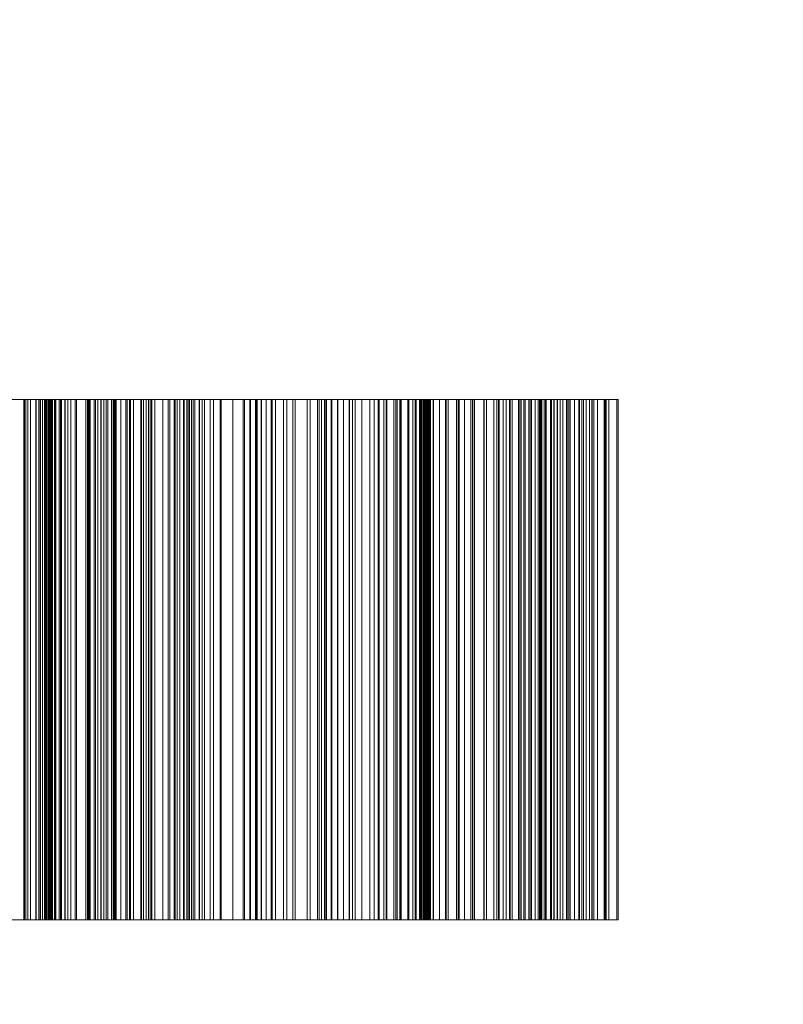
# Model space of a CAD drawing. Header units: millimetres. Extents: x -3490 to 61924, y -72580 to 6847.
# Tile 634 of 656: x 25432 to 25726, y -17482 to -17104. Entities that reach past the tile are written whole.
import ezdxf

# ---------------------------------------------------------------- set-up
doc = ezdxf.new("R2010")
doc.units = ezdxf.units.MM
doc.layers.add('COTAS_P', color=1, linetype='Continuous', lineweight=0)
doc.layers.add('superior_briquetadora', color=7, linetype='Continuous', lineweight=0)
doc.dimstyles.new('R19_100', dxfattribs={"dimtxt": 250, "dimasz": 150, "dimexe": 150, "dimexo": 80, "dimgap": 100, "dimtad": 1, "dimtih": 1, "dimtoh": 1, "dimdsep": 46, "dimcen": 0.09, "dimadec": 0, "dimazin": 0, "dimtfac": 1, "dimtdec": 4, "dimtofl": 0, "dimtmove": 0, "dimatfit": 3, "dimfxl": 1, "dimtolj": 1, "dimtzin": 0, "dimarcsym": 0})

# ---------------------------------------------------------------- blocks, each defined once
blk = doc.blocks.new('DIM_R29_37')
at = {"layer": 'COTAS_P'}
for p, q in [((24250.07, -17080), (24400.07, -17035)), ((26750.07, -17080), (26600.07, -17035)), ((24250.07, -17980), (24250.07, -17080)), ((24250.07, -17080), (26750.07, -17080)), ((24250.07, -17080), (24400.07, -17125)), ((26750.07, -17080), (26600.07, -17125)), ((26750.07, -17980), (26750.07, -17080))]:
    blk.add_line(p, q, dxfattribs=at)
blk.add_text('2500 P', height=250, dxfattribs=at).set_placement((25500.07, -16980))

msp = doc.modelspace()

# ---------------------------------------------------------------- linework, layer by layer
at = {"layer": 'superior_briquetadora'}
for p, q in [((25434.065, -17250), (25419.875, -17250)), ((25420.964, -17250), (25434.772, -17250)), ((25426.903, -17250), (25435.589, -17250)), ((25428.197, -17250), (25434.311, -17250)), ((25436.612, -17250), (25430.53, -17250)), ((25448.137, -17250), (25434.065, -17250)), ((25434.065, -17450), (25434.065, -17250)), ((25434.311, -17250), (25440.341, -17250)), ((25434.311, -17450), (25434.311, -17250)), ((25434.772, -17250), (25447.659, -17250)), ((25434.772, -17450), (25434.772, -17250)), ((25435.589, -17250), (25435.589, -17450)), ((25435.589, -17250), (25438.847, -17250)), ((25442.61, -17250), (25436.612, -17250)), ((25436.612, -17450), (25436.612, -17250)), ((25438.692, -17250), (25440.406, -17250)), ((25439.763, -17250), (25438.692, -17250)), ((25438.692, -17450), (25438.692, -17250)), ((25438.847, -17250), (25438.847, -17450)), ((25438.847, -17250), (25442.317, -17250)), ((25443.578, -17250), (25439.763, -17250)), ((25439.763, -17450), (25439.763, -17250)), ((25440.341, -17250), (25446.285, -17250)), ((25440.341, -17450), (25440.341, -17250)), ((25440.406, -17250), (25441.264, -17250)), ((25440.406, -17450), (25440.406, -17250)), ((25441.264, -17250), (25442.035, -17250)), ((25441.264, -17450), (25441.264, -17250)), ((25442.035, -17250), (25442.72, -17250)), ((25442.035, -17450), (25442.035, -17250)), ((25442.317, -17250), (25442.317, -17450)), ((25442.317, -17250), (25445.971, -17250)), ((25448.521, -17250), (25442.61, -17250)), ((25442.61, -17450), (25442.61, -17250)), ((25442.72, -17250), (25443.317, -17250)), ((25442.72, -17450), (25442.72, -17250)), ((25443.317, -17250), (25443.827, -17250)), ((25443.321, -17250), (25445.776, -17250)), ((25443.644, -17250), (25443.321, -17250)), ((25443.321, -17450), (25443.321, -17250)), ((25449.991, -17250), (25443.578, -17250)), ((25443.578, -17450), (25443.578, -17250)), ((25444.1, -17250), (25443.644, -17250)), ((25443.644, -17450), (25443.644, -17250)), ((25443.827, -17250), (25444.25, -17250)), ((25443.827, -17450), (25443.827, -17250)), ((25444.468, -17250), (25444.1, -17250)), ((25444.1, -17450), (25444.1, -17250)), ((25444.25, -17250), (25444.585, -17250)), ((25444.25, -17450), (25444.25, -17250)), ((25444.749, -17250), (25444.468, -17250)), ((25444.468, -17450), (25444.468, -17250)), ((25444.585, -17250), (25444.833, -17250)), ((25444.585, -17450), (25444.585, -17250)), ((25444.942, -17250), (25444.749, -17250)), ((25444.749, -17450), (25444.749, -17250)), ((25444.833, -17250), (25444.992, -17250)), ((25444.833, -17450), (25444.833, -17250)), ((25445.047, -17250), (25444.942, -17250)), ((25444.942, -17450), (25444.942, -17250)), ((25444.992, -17250), (25445.063, -17250)), ((25444.992, -17450), (25444.992, -17250)), ((25445.063, -17250), (25445.047, -17250)), ((25445.047, -17450), (25445.047, -17250)), ((25445.063, -17450), (25445.063, -17250)), ((25445.776, -17250), (25450.915, -17250)), ((25445.776, -17450), (25445.776, -17250)), ((25445.971, -17250), (25445.971, -17450)), ((25445.971, -17250), (25449.792, -17250)), ((25446.285, -17250), (25452.141, -17250)), ((25446.285, -17450), (25446.285, -17250)), ((25447.659, -17250), (25459.128, -17250)), ((25447.659, -17450), (25447.659, -17250)), ((25461.549, -17250), (25448.137, -17250)), ((25448.137, -17450), (25448.137, -17250)), ((25454.342, -17250), (25448.521, -17250)), ((25448.521, -17450), (25448.521, -17250)), ((25449.792, -17250), (25449.792, -17450)), ((25449.792, -17250), (25453.769, -17250)), ((25458.756, -17250), (25449.991, -17250)), ((25449.991, -17450), (25449.991, -17250)), ((25450.915, -17250), (25458.54, -17250)), ((25450.915, -17450), (25450.915, -17250)), ((25452.141, -17250), (25457.905, -17250)), ((25452.141, -17450), (25452.141, -17250)), ((25453.769, -17250), (25453.769, -17450)), ((25453.769, -17250), (25457.891, -17250)), ((25464.812, -17250), (25454.342, -17250)), ((25454.342, -17450), (25454.342, -17250)), ((25457.891, -17250), (25457.891, -17450)), ((25457.891, -17250), (25466.349, -17250)), ((25457.905, -17250), (25463.576, -17250)), ((25457.905, -17450), (25457.905, -17250)), ((25458.54, -17250), (25468.359, -17250)), ((25458.54, -17450), (25458.54, -17250)), ((25469.534, -17250), (25458.756, -17250)), ((25458.756, -17450), (25458.756, -17250)), ((25459.128, -17250), (25468.74, -17250)), ((25459.128, -17450), (25459.128, -17250)), ((25459.503, -17250), (25459.503, -17450)), ((25461.101, -17250), (25459.503, -17250)), ((25459.503, -17250), (25467.692, -17250)), ((25461.101, -17250), (25461.101, -17450)), ((25462.493, -17250), (25461.101, -17250)), ((25473.786, -17250), (25461.549, -17250)), ((25461.549, -17450), (25461.549, -17250)), ((25462.493, -17250), (25462.493, -17450)), ((25463.702, -17250), (25462.493, -17250)), ((25463.576, -17250), (25469.15, -17250)), ((25463.576, -17450), (25463.576, -17250)), ((25463.702, -17250), (25463.702, -17450)), ((25464.741, -17250), (25463.702, -17250)), ((25464.741, -17250), (25464.741, -17450)), ((25465.621, -17250), (25464.741, -17250)), ((25473.205, -17250), (25464.812, -17250)), ((25464.812, -17450), (25464.812, -17250)), ((25465.621, -17250), (25465.621, -17450)), ((25466.349, -17250), (25465.621, -17250)), ((25466.349, -17250), (25466.349, -17450)), ((25467.692, -17250), (25467.692, -17450)), ((25467.692, -17250), (25471.283, -17250)), ((25468.359, -17250), (25479.993, -17250)), ((25468.359, -17450), (25468.359, -17250)), ((25468.74, -17250), (25476.124, -17250)), ((25468.74, -17450), (25468.74, -17250)), ((25469.15, -17250), (25474.625, -17250)), ((25469.15, -17450), (25469.15, -17250)), ((25481.913, -17250), (25469.534, -17250)), ((25469.534, -17450), (25469.534, -17250)), ((25471.283, -17250), (25471.283, -17450)), ((25471.283, -17250), (25475.072, -17250)), ((25479.2, -17250), (25473.205, -17250)), ((25473.205, -17450), (25473.205, -17250)), ((25484.377, -17250), (25473.786, -17250)), ((25473.786, -17450), (25473.786, -17250)), ((25474.625, -17250), (25479.999, -17250)), ((25474.625, -17450), (25474.625, -17250)), ((25475.072, -17250), (25475.072, -17450)), ((25475.072, -17250), (25479.035, -17250)), ((25476.124, -17250), (25480.997, -17250)), ((25476.124, -17450), (25476.124, -17250)), ((25479.035, -17250), (25479.035, -17450)), ((25479.035, -17250), (25483.153, -17250)), ((25482.565, -17250), (25479.2, -17250)), ((25479.2, -17450), (25479.2, -17250)), ((25479.993, -17250), (25492.997, -17250)), ((25479.993, -17450), (25479.993, -17250)), ((25479.999, -17250), (25489.476, -17250)), ((25479.999, -17450), (25479.999, -17250)), ((25480.997, -17250), (25483.172, -17250)), ((25480.997, -17450), (25480.997, -17250)), ((25495.416, -17250), (25481.913, -17250)), ((25481.913, -17450), (25481.913, -17250)), ((25483.172, -17250), (25482.565, -17250)), ((25482.565, -17450), (25482.565, -17250)), ((25483.153, -17250), (25483.153, -17450)), ((25483.153, -17250), (25487.417, -17250)), ((25483.172, -17450), (25483.172, -17250)), ((25492.916, -17250), (25484.377, -17250)), ((25484.377, -17450), (25484.377, -17250)), ((25487.417, -17250), (25487.417, -17450)), ((25487.417, -17250), (25491.816, -17250)), ((25489.476, -17250), (25496.705, -17250)), ((25489.476, -17450), (25489.476, -17250)), ((25490.086, -17250), (25490.086, -17450)), ((25492.123, -17250), (25490.086, -17250)), ((25490.086, -17250), (25497.699, -17250)), ((25491.816, -17250), (25491.816, -17450)), ((25491.816, -17250), (25499.736, -17250)), ((25492.123, -17250), (25492.123, -17450)), ((25493.966, -17250), (25492.123, -17250)), ((25499.074, -17250), (25492.916, -17250)), ((25492.916, -17450), (25492.916, -17250)), ((25492.997, -17250), (25506.87, -17250)), ((25492.997, -17450), (25492.997, -17250)), ((25493.966, -17250), (25493.966, -17450)), ((25495.638, -17250), (25493.966, -17250)), ((25509.525, -17250), (25495.416, -17250)), ((25495.416, -17450), (25495.416, -17250)), ((25495.638, -17250), (25495.638, -17450)), ((25497.152, -17250), (25495.638, -17250)), ((25496.705, -17250), (25501.408, -17250)), ((25496.705, -17450), (25496.705, -17250)), ((25497.152, -17250), (25497.152, -17450)), ((25498.516, -17250), (25497.152, -17250)), ((25497.699, -17250), (25497.699, -17450)), ((25497.699, -17250), (25501.589, -17250)), ((25498.516, -17250), (25498.516, -17450)), ((25499.736, -17250), (25498.516, -17250)), ((25502.615, -17250), (25499.074, -17250)), ((25499.074, -17450), (25499.074, -17250)), ((25499.736, -17250), (25499.736, -17450)), ((25501.408, -17250), (25503.403, -17250)), ((25501.408, -17450), (25501.408, -17250)), ((25501.589, -17250), (25501.589, -17450)), ((25501.589, -17250), (25505.661, -17250)), ((25503.403, -17250), (25502.615, -17250)), ((25502.615, -17450), (25502.615, -17250)), ((25503.403, -17450), (25503.403, -17250)), ((25505.661, -17250), (25505.661, -17450)), ((25505.661, -17250), (25509.893, -17250)), ((25506.87, -17250), (25521.078, -17250)), ((25506.87, -17450), (25506.87, -17250)), ((25523.697, -17250), (25509.525, -17250)), ((25509.525, -17450), (25509.525, -17250)), ((25509.893, -17250), (25509.893, -17450)), ((25509.893, -17250), (25514.27, -17250)), ((25514.27, -17250), (25514.27, -17450)), ((25514.27, -17250), (25518.779, -17250)), ((25518.357, -17250), (25518.357, -17450)), ((25520.813, -17250), (25518.357, -17250)), ((25518.357, -17250), (25525.322, -17250)), ((25518.779, -17250), (25518.779, -17450)), ((25518.779, -17250), (25523.412, -17250)), ((25520.813, -17250), (25520.813, -17450)), ((25523.091, -17250), (25520.813, -17250)), ((25521.078, -17250), (25535.077, -17250)), ((25521.078, -17450), (25521.078, -17250)), ((25523.091, -17250), (25523.091, -17450)), ((25525.21, -17250), (25523.091, -17250)), ((25523.412, -17250), (25523.412, -17450)), ((25523.412, -17250), (25530.719, -17250)), ((25537.388, -17250), (25523.697, -17250)), ((25523.697, -17450), (25523.697, -17250)), ((25525.21, -17250), (25525.21, -17450)), ((25527.183, -17250), (25525.21, -17250)), ((25525.322, -17250), (25525.322, -17450)), ((25525.322, -17250), (25529.472, -17250)), ((25527.183, -17250), (25527.183, -17450)), ((25529.018, -17250), (25527.183, -17250)), ((25529.018, -17250), (25529.018, -17450)), ((25530.719, -17250), (25529.018, -17250)), ((25529.472, -17250), (25529.472, -17450)), ((25529.472, -17250), (25533.788, -17250)), ((25530.719, -17250), (25530.719, -17450)), ((25533.788, -17250), (25533.788, -17450)), ((25533.788, -17250), (25538.25, -17250)), ((25535.077, -17250), (25548.328, -17250)), ((25535.077, -17450), (25535.077, -17250)), ((25550.071, -17250), (25537.388, -17250)), ((25537.388, -17450), (25537.388, -17250)), ((25538.25, -17250), (25538.25, -17450)), ((25538.25, -17250), (25542.841, -17250)), ((25542.841, -17250), (25542.841, -17450)), ((25542.841, -17250), (25547.553, -17250)), ((25544.045, -17250), (25544.045, -17450)), ((25546.895, -17250), (25544.045, -17250)), ((25544.045, -17250), (25550.293, -17250)), ((25546.895, -17250), (25546.895, -17450)), ((25549.585, -17250), (25546.895, -17250)), ((25547.553, -17250), (25547.553, -17450)), ((25547.553, -17250), (25552.377, -17250)), ((25548.328, -17250), (25560.322, -17250)), ((25548.328, -17450), (25548.328, -17250)), ((25549.585, -17250), (25549.585, -17450)), ((25552.132, -17250), (25549.585, -17250)), ((25561.26, -17250), (25550.071, -17250)), ((25550.071, -17450), (25550.071, -17250)), ((25550.293, -17250), (25550.293, -17450)), ((25550.293, -17250), (25554.664, -17250)), ((25552.132, -17250), (25552.132, -17450)), ((25554.546, -17250), (25552.132, -17250)), ((25552.377, -17250), (25552.377, -17450)), ((25552.377, -17250), (25558.999, -17250)), ((25554.546, -17250), (25554.546, -17450)), ((25556.833, -17250), (25554.546, -17250)), ((25554.664, -17250), (25554.664, -17450)), ((25554.664, -17250), (25559.183, -17250)), ((25556.833, -17250), (25556.833, -17450)), ((25558.999, -17250), (25556.833, -17250)), ((25558.999, -17250), (25558.999, -17450)), ((25559.183, -17250), (25559.183, -17450)), ((25559.183, -17250), (25563.831, -17250)), ((25560.322, -17250), (25570.598, -17250)), ((25560.322, -17450), (25560.322, -17250)), ((25570.523, -17250), (25561.26, -17250)), ((25561.26, -17450), (25561.26, -17250)), ((25563.831, -17250), (25563.831, -17450)), ((25563.831, -17250), (25568.594, -17250)), ((25566.901, -17250), (25566.901, -17450)), ((25570.119, -17250), (25566.901, -17250)), ((25566.901, -17250), (25572.373, -17250)), ((25568.594, -17250), (25568.594, -17450)), ((25568.594, -17250), (25573.463, -17250)), ((25570.119, -17250), (25570.119, -17450)), ((25573.196, -17250), (25570.119, -17250)), ((25577.506, -17250), (25570.523, -17250)), ((25570.523, -17450), (25570.523, -17250)), ((25570.598, -17250), (25578.76, -17250)), ((25570.598, -17450), (25570.598, -17250)), ((25572.373, -17250), (25572.373, -17450)), ((25572.373, -17250), (25576.923, -17250)), ((25573.196, -17250), (25573.196, -17450)), ((25576.145, -17250), (25573.196, -17250)), ((25573.463, -17250), (25573.463, -17450)), ((25573.463, -17250), (25578.43, -17250)), ((25576.145, -17250), (25576.145, -17450)), ((25578.976, -17250), (25576.145, -17250)), ((25576.923, -17250), (25576.923, -17450)), ((25576.923, -17250), (25581.601, -17250)), ((25581.94, -17250), (25577.506, -17250)), ((25577.506, -17450), (25577.506, -17250)), ((25578.43, -17250), (25578.43, -17450)), ((25578.43, -17250), (25584.304, -17250)), ((25578.76, -17250), (25584.496, -17250)), ((25578.76, -17450), (25578.76, -17250)), ((25578.976, -17250), (25578.976, -17450)), ((25581.694, -17250), (25578.976, -17250)), ((25581.601, -17250), (25581.601, -17450)), ((25581.601, -17250), (25586.39, -17250)), ((25581.694, -17250), (25581.694, -17450)), ((25584.304, -17250), (25581.694, -17250)), ((25583.435, -17250), (25581.94, -17250)), ((25581.94, -17450), (25581.94, -17250)), ((25584.78, -17250), (25583.435, -17250)), ((25583.435, -17450), (25583.435, -17250)), ((25584.304, -17250), (25584.304, -17450)), ((25584.496, -17250), (25587.585, -17250)), ((25584.496, -17450), (25584.496, -17250)), ((25585.974, -17250), (25584.78, -17250)), ((25584.78, -17450), (25584.78, -17250)), ((25587.016, -17250), (25585.974, -17250)), ((25585.974, -17450), (25585.974, -17250)), ((25586.39, -17250), (25586.39, -17450)), ((25586.39, -17250), (25591.278, -17250)), ((25586.707, -17250), (25586.707, -17450)), ((25590.261, -17250), (25586.707, -17250)), ((25586.707, -17250), (25591.35, -17250)), ((25587.905, -17250), (25587.016, -17250)), ((25587.016, -17450), (25587.016, -17250)), ((25587.585, -17250), (25588.38, -17250)), ((25587.585, -17450), (25587.585, -17250)), ((25588.642, -17250), (25587.905, -17250)), ((25587.905, -17450), (25587.905, -17250)), ((25588.38, -17250), (25589.023, -17250)), ((25588.38, -17450), (25588.38, -17250)), ((25589.227, -17250), (25588.642, -17250)), ((25588.642, -17450), (25588.642, -17250)), ((25589.023, -17250), (25589.512, -17250)), ((25589.023, -17450), (25589.023, -17250)), ((25589.658, -17250), (25589.227, -17250)), ((25589.227, -17450), (25589.227, -17250)), ((25589.512, -17250), (25589.848, -17250)), ((25589.512, -17450), (25589.512, -17250)), ((25589.936, -17250), (25589.658, -17250)), ((25589.658, -17450), (25589.658, -17250)), ((25589.848, -17250), (25590.031, -17250)), ((25589.848, -17450), (25589.848, -17250)), ((25590.06, -17250), (25589.936, -17250)), ((25589.936, -17450), (25589.936, -17250)), ((25590.031, -17250), (25590.06, -17250)), ((25590.031, -17450), (25590.031, -17250)), ((25590.06, -17450), (25590.06, -17250)), ((25590.261, -17250), (25590.261, -17450)), ((25593.694, -17250), (25590.261, -17250)), ((25591.278, -17250), (25591.278, -17450)), ((25591.278, -17250), (25596.258, -17250)), ((25591.35, -17250), (25591.35, -17450)), ((25591.35, -17250), (25596.034, -17250)), ((25593.694, -17250), (25593.694, -17450)), ((25597.017, -17250), (25593.694, -17250)), ((25596.034, -17250), (25596.034, -17450)), ((25596.034, -17250), (25600.826, -17250)), ((25596.258, -17250), (25596.258, -17450)), ((25596.258, -17250), (25601.32, -17250)), ((25597.017, -17250), (25597.017, -17450)), ((25600.239, -17250), (25597.017, -17250)), ((25600.239, -17250), (25600.239, -17450)), ((25603.362, -17250), (25600.239, -17250)), ((25600.826, -17250), (25600.826, -17450)), ((25600.826, -17250), (25605.71, -17250)), ((25601.32, -17250), (25601.32, -17450)), ((25601.32, -17250), (25606.39, -17250)), ((25603.27, -17250), (25603.27, -17450)), ((25607.127, -17250), (25603.27, -17250)), ((25603.27, -17250), (25607.039, -17250)), ((25603.362, -17250), (25603.362, -17450)), ((25606.39, -17250), (25603.362, -17250)), ((25605.71, -17250), (25605.71, -17450)), ((25605.71, -17250), (25610.677, -17250)), ((25606.39, -17250), (25606.39, -17450)), ((25607.039, -17250), (25607.039, -17450)), ((25607.039, -17250), (25611.813, -17250)), ((25607.127, -17250), (25607.127, -17450)), ((25610.883, -17250), (25607.127, -17250)), ((25610.677, -17250), (25610.677, -17450)), ((25610.677, -17250), (25615.719, -17250)), ((25610.883, -17250), (25610.883, -17450)), ((25614.549, -17250), (25610.883, -17250)), ((25611.813, -17250), (25611.813, -17450)), ((25611.813, -17250), (25616.673, -17250)), ((25614.549, -17250), (25614.549, -17450)), ((25618.129, -17250), (25614.549, -17250)), ((25615.719, -17250), (25615.719, -17450)), ((25615.719, -17250), (25620.828, -17250)), ((25616.432, -17250), (25616.432, -17450)), ((25620.554, -17250), (25616.432, -17250)), ((25616.432, -17250), (25619.291, -17250)), ((25616.673, -17250), (25616.673, -17450)), ((25616.673, -17250), (25621.606, -17250)), ((25618.129, -17250), (25618.129, -17450)), ((25621.627, -17250), (25618.129, -17250)), ((25619.291, -17250), (25619.291, -17450)), ((25619.291, -17250), (25624.108, -17250)), ((25620.554, -17250), (25620.554, -17450)), ((25624.597, -17250), (25620.554, -17250)), ((25620.828, -17250), (25620.828, -17450)), ((25620.828, -17250), (25625.045, -17250)), ((25621.606, -17250), (25621.606, -17450)), ((25621.606, -17250), (25626.603, -17250)), ((25621.627, -17250), (25621.627, -17450)), ((25625.045, -17250), (25621.627, -17250)), ((25624.108, -17250), (25624.108, -17450)), ((25624.108, -17250), (25628.989, -17250)), ((25624.597, -17250), (25624.597, -17450)), ((25628.57, -17250), (25624.597, -17250)), ((25625.045, -17250), (25625.045, -17450)), ((25626.065, -17250), (25626.065, -17450)), ((25630.412, -17250), (25626.065, -17250)), ((25626.065, -17250), (25627.987, -17250)), ((25626.603, -17250), (25626.603, -17450)), ((25626.603, -17250), (25631.658, -17250)), ((25627.987, -17250), (25627.987, -17450)), ((25627.987, -17250), (25632.802, -17250)), ((25628.57, -17250), (25628.57, -17450)), ((25632.475, -17250), (25628.57, -17250)), ((25628.989, -17250), (25628.989, -17450)), ((25628.989, -17250), (25633.923, -17250)), ((25630.412, -17250), (25630.412, -17450)), ((25634.705, -17250), (25630.412, -17250)), ((25631.658, -17250), (25631.658, -17450)), ((25631.658, -17250), (25636.766, -17250)), ((25632.078, -17250), (25632.078, -17450)), ((25636.608, -17250), (25632.078, -17250)), ((25632.078, -17250), (25633.043, -17250)), ((25632.475, -17250), (25632.475, -17450)), ((25636.313, -17250), (25632.475, -17250)), ((25632.802, -17250), (25632.802, -17450)), ((25632.802, -17250), (25637.656, -17250)), ((25633.043, -17250), (25633.043, -17450)), ((25633.043, -17250), (25637.809, -17250)), ((25633.923, -17250), (25633.923, -17450)), ((25633.923, -17250), (25638.903, -17250)), ((25634.411, -17250), (25634.411, -17450)), ((25639.082, -17250), (25634.411, -17250)), ((25634.705, -17250), (25634.705, -17450)), ((25638.946, -17250), (25634.705, -17250)), ((25636.313, -17250), (25636.313, -17450)), ((25640.088, -17250), (25636.313, -17250)), ((25636.608, -17250), (25636.608, -17450)), ((25641.108, -17250), (25636.608, -17250)), ((25636.766, -17250), (25636.766, -17450)), ((25636.766, -17250), (25640.088, -17250)), ((25637.656, -17250), (25637.656, -17450)), ((25637.656, -17250), (25642.543, -17250)), ((25637.809, -17250), (25637.809, -17450)), ((25637.809, -17250), (25642.591, -17250)), ((25638.903, -17250), (25638.903, -17450)), ((25638.903, -17250), (25643.923, -17250)), ((25638.946, -17250), (25638.946, -17450)), ((25643.137, -17250), (25638.946, -17250)), ((25639.082, -17250), (25639.082, -17450)), ((25643.745, -17250), (25639.082, -17250)), ((25640.088, -17250), (25640.088, -17450)), ((25641.108, -17250), (25641.108, -17450)), ((25645.576, -17250), (25641.108, -17250)), ((25642.543, -17250), (25642.543, -17450)), ((25642.543, -17250), (25647.457, -17250)), ((25642.591, -17250), (25642.591, -17450)), ((25642.591, -17250), (25647.384, -17250)), ((25643.137, -17250), (25643.137, -17450)), ((25647.28, -17250), (25643.137, -17250)), ((25643.745, -17250), (25643.745, -17450)), ((25648.398, -17250), (25643.745, -17250)), ((25643.923, -17250), (25643.923, -17450)), ((25643.923, -17250), (25648.979, -17250)), ((25645.576, -17250), (25645.576, -17450)), ((25650.015, -17250), (25645.576, -17250)), ((25647.28, -17250), (25647.28, -17450)), ((25651.375, -17250), (25647.28, -17250)), ((25647.384, -17250), (25647.384, -17450)), ((25647.384, -17250), (25652.185, -17250)), ((25647.457, -17250), (25647.457, -17450)), ((25647.457, -17250), (25652.394, -17250)), ((25648.398, -17250), (25648.398, -17450)), ((25653.04, -17250), (25648.398, -17250)), ((25648.979, -17250), (25648.979, -17450)), ((25648.979, -17250), (25651.375, -17250)), ((25650.015, -17250), (25650.015, -17450)), ((25654.422, -17250), (25650.015, -17250)), ((25651.375, -17250), (25651.375, -17450)), ((25652.185, -17250), (25652.185, -17450)), ((25652.185, -17250), (25656.991, -17250)), ((25652.394, -17250), (25652.394, -17450)), ((25652.394, -17250), (25657.35, -17250)), ((25653.04, -17250), (25653.04, -17450)), ((25657.669, -17250), (25653.04, -17250)), ((25654.422, -17250), (25654.422, -17450)), ((25658.797, -17250), (25654.422, -17250)), ((25656.991, -17250), (25656.991, -17450)), ((25656.991, -17250), (25661.799, -17250)), ((25657.35, -17250), (25657.35, -17450)), ((25657.35, -17250), (25658.797, -17250)), ((25657.669, -17250), (25657.669, -17450)), ((25662.283, -17250), (25657.669, -17250)), ((25658.797, -17250), (25658.797, -17450)), ((25661.799, -17250), (25661.799, -17450)), ((25661.799, -17250), (25662.283, -17250)), ((25662.283, -17250), (25662.283, -17450)), ((25434.065, -17450), (25419.875, -17450)), ((25420.964, -17450), (25434.772, -17450)), ((25426.903, -17450), (25435.589, -17450)), ((25428.197, -17450), (25434.311, -17450)), ((25436.612, -17450), (25430.53, -17450)), ((25448.137, -17450), (25434.065, -17450)), ((25434.311, -17450), (25440.341, -17450)), ((25434.772, -17450), (25447.659, -17450)), ((25435.589, -17450), (25438.847, -17450)), ((25442.61, -17450), (25436.612, -17450)), ((25439.763, -17450), (25438.692, -17450)), ((25438.692, -17450), (25440.406, -17450)), ((25438.847, -17450), (25442.317, -17450)), ((25443.578, -17450), (25439.763, -17450)), ((25440.341, -17450), (25446.285, -17450)), ((25440.406, -17450), (25441.264, -17450)), ((25441.264, -17450), (25442.035, -17450)), ((25442.035, -17450), (25442.72, -17450)), ((25442.317, -17450), (25445.971, -17450)), ((25448.521, -17450), (25442.61, -17450)), ((25442.72, -17450), (25443.317, -17450)), ((25443.317, -17450), (25443.827, -17450)), ((25443.644, -17450), (25443.321, -17450)), ((25443.321, -17450), (25445.776, -17450)), ((25449.991, -17450), (25443.578, -17450)), ((25444.1, -17450), (25443.644, -17450)), ((25443.827, -17450), (25444.25, -17450)), ((25444.468, -17450), (25444.1, -17450)), ((25444.25, -17450), (25444.585, -17450)), ((25444.749, -17450), (25444.468, -17450)), ((25444.585, -17450), (25444.833, -17450)), ((25444.942, -17450), (25444.749, -17450)), ((25444.833, -17450), (25444.992, -17450)), ((25445.047, -17450), (25444.942, -17450)), ((25444.992, -17450), (25445.063, -17450)), ((25445.063, -17450), (25445.047, -17450)), ((25445.776, -17450), (25450.915, -17450)), ((25445.971, -17450), (25449.792, -17450)), ((25446.285, -17450), (25452.141, -17450)), ((25447.659, -17450), (25459.128, -17450)), ((25461.549, -17450), (25448.137, -17450)), ((25454.342, -17450), (25448.521, -17450)), ((25449.792, -17450), (25453.769, -17450)), ((25458.756, -17450), (25449.991, -17450)), ((25450.915, -17450), (25458.54, -17450)), ((25452.141, -17450), (25457.905, -17450)), ((25453.769, -17450), (25457.891, -17450)), ((25464.812, -17450), (25454.342, -17450)), ((25457.891, -17450), (25466.349, -17450)), ((25457.905, -17450), (25463.576, -17450)), ((25458.54, -17450), (25468.359, -17450)), ((25469.534, -17450), (25458.756, -17450)), ((25459.128, -17450), (25468.74, -17450)), ((25461.101, -17450), (25459.503, -17450)), ((25459.503, -17450), (25467.692, -17450)), ((25462.493, -17450), (25461.101, -17450)), ((25473.786, -17450), (25461.549, -17450)), ((25463.702, -17450), (25462.493, -17450)), ((25463.576, -17450), (25469.15, -17450)), ((25464.741, -17450), (25463.702, -17450)), ((25465.621, -17450), (25464.741, -17450)), ((25473.205, -17450), (25464.812, -17450)), ((25466.349, -17450), (25465.621, -17450)), ((25467.692, -17450), (25471.283, -17450)), ((25468.359, -17450), (25479.993, -17450)), ((25468.74, -17450), (25476.124, -17450)), ((25469.15, -17450), (25474.625, -17450)), ((25481.913, -17450), (25469.534, -17450)), ((25471.283, -17450), (25475.072, -17450)), ((25479.2, -17450), (25473.205, -17450)), ((25484.377, -17450), (25473.786, -17450)), ((25474.625, -17450), (25479.999, -17450)), ((25475.072, -17450), (25479.035, -17450)), ((25476.124, -17450), (25480.997, -17450)), ((25479.035, -17450), (25483.153, -17450)), ((25482.565, -17450), (25479.2, -17450)), ((25479.993, -17450), (25492.997, -17450)), ((25479.999, -17450), (25489.476, -17450)), ((25480.997, -17450), (25483.172, -17450)), ((25495.416, -17450), (25481.913, -17450)), ((25483.172, -17450), (25482.565, -17450)), ((25483.153, -17450), (25487.417, -17450)), ((25492.916, -17450), (25484.377, -17450)), ((25487.417, -17450), (25491.816, -17450)), ((25489.476, -17450), (25496.705, -17450)), ((25492.123, -17450), (25490.086, -17450)), ((25490.086, -17450), (25497.699, -17450)), ((25491.816, -17450), (25499.736, -17450)), ((25493.966, -17450), (25492.123, -17450)), ((25499.074, -17450), (25492.916, -17450)), ((25492.997, -17450), (25506.87, -17450)), ((25495.638, -17450), (25493.966, -17450)), ((25509.525, -17450), (25495.416, -17450)), ((25497.152, -17450), (25495.638, -17450)), ((25496.705, -17450), (25501.408, -17450)), ((25498.516, -17450), (25497.152, -17450)), ((25497.699, -17450), (25501.589, -17450)), ((25499.736, -17450), (25498.516, -17450)), ((25502.615, -17450), (25499.074, -17450)), ((25501.408, -17450), (25503.403, -17450)), ((25501.589, -17450), (25505.661, -17450)), ((25503.403, -17450), (25502.615, -17450)), ((25505.661, -17450), (25509.893, -17450)), ((25506.87, -17450), (25521.078, -17450)), ((25523.697, -17450), (25509.525, -17450)), ((25509.893, -17450), (25514.27, -17450)), ((25514.27, -17450), (25518.779, -17450)), ((25520.813, -17450), (25518.357, -17450)), ((25518.357, -17450), (25525.322, -17450)), ((25518.779, -17450), (25523.412, -17450)), ((25523.091, -17450), (25520.813, -17450)), ((25521.078, -17450), (25535.077, -17450)), ((25525.21, -17450), (25523.091, -17450)), ((25523.412, -17450), (25530.719, -17450)), ((25537.388, -17450), (25523.697, -17450)), ((25527.183, -17450), (25525.21, -17450)), ((25525.322, -17450), (25529.472, -17450)), ((25529.018, -17450), (25527.183, -17450)), ((25530.719, -17450), (25529.018, -17450)), ((25529.472, -17450), (25533.788, -17450)), ((25533.788, -17450), (25538.25, -17450)), ((25535.077, -17450), (25548.328, -17450)), ((25550.071, -17450), (25537.388, -17450)), ((25538.25, -17450), (25542.841, -17450)), ((25542.841, -17450), (25547.553, -17450)), ((25546.895, -17450), (25544.045, -17450)), ((25544.045, -17450), (25550.293, -17450)), ((25549.585, -17450), (25546.895, -17450)), ((25547.553, -17450), (25552.377, -17450)), ((25548.328, -17450), (25560.322, -17450)), ((25552.132, -17450), (25549.585, -17450)), ((25561.26, -17450), (25550.071, -17450)), ((25550.293, -17450), (25554.664, -17450)), ((25554.546, -17450), (25552.132, -17450)), ((25552.377, -17450), (25558.999, -17450)), ((25556.833, -17450), (25554.546, -17450)), ((25554.664, -17450), (25559.183, -17450)), ((25558.999, -17450), (25556.833, -17450)), ((25559.183, -17450), (25563.831, -17450)), ((25560.322, -17450), (25570.598, -17450)), ((25570.523, -17450), (25561.26, -17450)), ((25563.831, -17450), (25568.594, -17450)), ((25570.119, -17450), (25566.901, -17450)), ((25566.901, -17450), (25572.373, -17450)), ((25568.594, -17450), (25573.463, -17450)), ((25573.196, -17450), (25570.119, -17450)), ((25577.506, -17450), (25570.523, -17450)), ((25570.598, -17450), (25578.76, -17450)), ((25572.373, -17450), (25576.923, -17450)), ((25576.145, -17450), (25573.196, -17450)), ((25573.463, -17450), (25578.43, -17450)), ((25578.976, -17450), (25576.145, -17450)), ((25576.923, -17450), (25581.601, -17450)), ((25581.94, -17450), (25577.506, -17450)), ((25578.43, -17450), (25584.304, -17450)), ((25578.76, -17450), (25584.496, -17450)), ((25581.694, -17450), (25578.976, -17450)), ((25581.601, -17450), (25586.39, -17450)), ((25584.304, -17450), (25581.694, -17450)), ((25583.435, -17450), (25581.94, -17450)), ((25584.78, -17450), (25583.435, -17450)), ((25584.496, -17450), (25587.585, -17450)), ((25585.974, -17450), (25584.78, -17450)), ((25587.016, -17450), (25585.974, -17450)), ((25586.39, -17450), (25591.278, -17450)), ((25590.261, -17450), (25586.707, -17450)), ((25586.707, -17450), (25591.35, -17450)), ((25587.905, -17450), (25587.016, -17450)), ((25587.585, -17450), (25588.38, -17450)), ((25588.642, -17450), (25587.905, -17450)), ((25588.38, -17450), (25589.023, -17450)), ((25589.227, -17450), (25588.642, -17450)), ((25589.023, -17450), (25589.512, -17450)), ((25589.658, -17450), (25589.227, -17450)), ((25589.512, -17450), (25589.848, -17450)), ((25589.936, -17450), (25589.658, -17450)), ((25589.848, -17450), (25590.031, -17450)), ((25590.06, -17450), (25589.936, -17450)), ((25590.031, -17450), (25590.06, -17450)), ((25593.694, -17450), (25590.261, -17450)), ((25591.278, -17450), (25596.258, -17450)), ((25591.35, -17450), (25596.034, -17450)), ((25597.017, -17450), (25593.694, -17450)), ((25596.034, -17450), (25600.826, -17450)), ((25596.258, -17450), (25601.32, -17450)), ((25600.239, -17450), (25597.017, -17450)), ((25603.362, -17450), (25600.239, -17450)), ((25600.826, -17450), (25605.71, -17450)), ((25601.32, -17450), (25606.39, -17450)), ((25607.127, -17450), (25603.27, -17450)), ((25603.27, -17450), (25607.039, -17450)), ((25606.39, -17450), (25603.362, -17450)), ((25605.71, -17450), (25610.677, -17450)), ((25607.039, -17450), (25611.813, -17450)), ((25610.883, -17450), (25607.127, -17450)), ((25610.677, -17450), (25615.719, -17450)), ((25614.549, -17450), (25610.883, -17450)), ((25611.813, -17450), (25616.673, -17450)), ((25618.129, -17450), (25614.549, -17450)), ((25615.719, -17450), (25620.828, -17450)), ((25620.554, -17450), (25616.432, -17450)), ((25616.432, -17450), (25619.291, -17450)), ((25616.673, -17450), (25621.606, -17450)), ((25621.627, -17450), (25618.129, -17450)), ((25619.291, -17450), (25624.108, -17450)), ((25624.597, -17450), (25620.554, -17450)), ((25620.828, -17450), (25625.045, -17450)), ((25621.606, -17450), (25626.603, -17450)), ((25625.045, -17450), (25621.627, -17450)), ((25624.108, -17450), (25628.989, -17450)), ((25628.57, -17450), (25624.597, -17450)), ((25630.412, -17450), (25626.065, -17450)), ((25626.065, -17450), (25627.987, -17450)), ((25626.603, -17450), (25631.658, -17450)), ((25627.987, -17450), (25632.802, -17450)), ((25632.475, -17450), (25628.57, -17450)), ((25628.989, -17450), (25633.923, -17450)), ((25634.705, -17450), (25630.412, -17450)), ((25631.658, -17450), (25636.766, -17450)), ((25636.608, -17450), (25632.078, -17450)), ((25632.078, -17450), (25633.043, -17450)), ((25636.313, -17450), (25632.475, -17450)), ((25632.802, -17450), (25637.656, -17450)), ((25633.043, -17450), (25637.809, -17450)), ((25633.923, -17450), (25638.903, -17450)), ((25639.082, -17450), (25634.411, -17450)), ((25638.946, -17450), (25634.705, -17450)), ((25640.088, -17450), (25636.313, -17450)), ((25641.108, -17450), (25636.608, -17450)), ((25636.766, -17450), (25640.088, -17450)), ((25637.656, -17450), (25642.543, -17450)), ((25637.809, -17450), (25642.591, -17450)), ((25638.903, -17450), (25643.923, -17450)), ((25643.137, -17450), (25638.946, -17450)), ((25643.745, -17450), (25639.082, -17450)), ((25645.576, -17450), (25641.108, -17450)), ((25642.543, -17450), (25647.457, -17450)), ((25642.591, -17450), (25647.384, -17450)), ((25647.28, -17450), (25643.137, -17450)), ((25648.398, -17450), (25643.745, -17450)), ((25643.923, -17450), (25648.979, -17450)), ((25650.015, -17450), (25645.576, -17450)), ((25651.375, -17450), (25647.28, -17450)), ((25647.384, -17450), (25652.185, -17450)), ((25647.457, -17450), (25652.394, -17450)), ((25653.04, -17450), (25648.398, -17450)), ((25648.979, -17450), (25651.375, -17450)), ((25654.422, -17450), (25650.015, -17450)), ((25652.185, -17450), (25656.991, -17450)), ((25652.394, -17450), (25657.35, -17450)), ((25657.669, -17450), (25653.04, -17450)), ((25658.797, -17450), (25654.422, -17450)), ((25656.991, -17450), (25661.799, -17450)), ((25657.35, -17450), (25658.797, -17450)), ((25662.283, -17450), (25657.669, -17450)), ((25661.799, -17450), (25662.283, -17450))]:
    msp.add_line(p, q, dxfattribs=at)

# ---------------------------------------------------------------- dimensions: what is measured, and where the dimension line sits
at = {"layer": 'COTAS_P'}
dim = msp.add_aligned_dim(p1=(24250.067, -17980), p2=(26750.067, -17980), distance=900, text='<> P', dimstyle='R19_100', dxfattribs=at)
dim.commit()
dim.dimension.update_dxf_attribs({"geometry": 'DIM_R29_37', "text_midpoint": (25500.067, -17080)})

doc.saveas('drawing.dxf')
